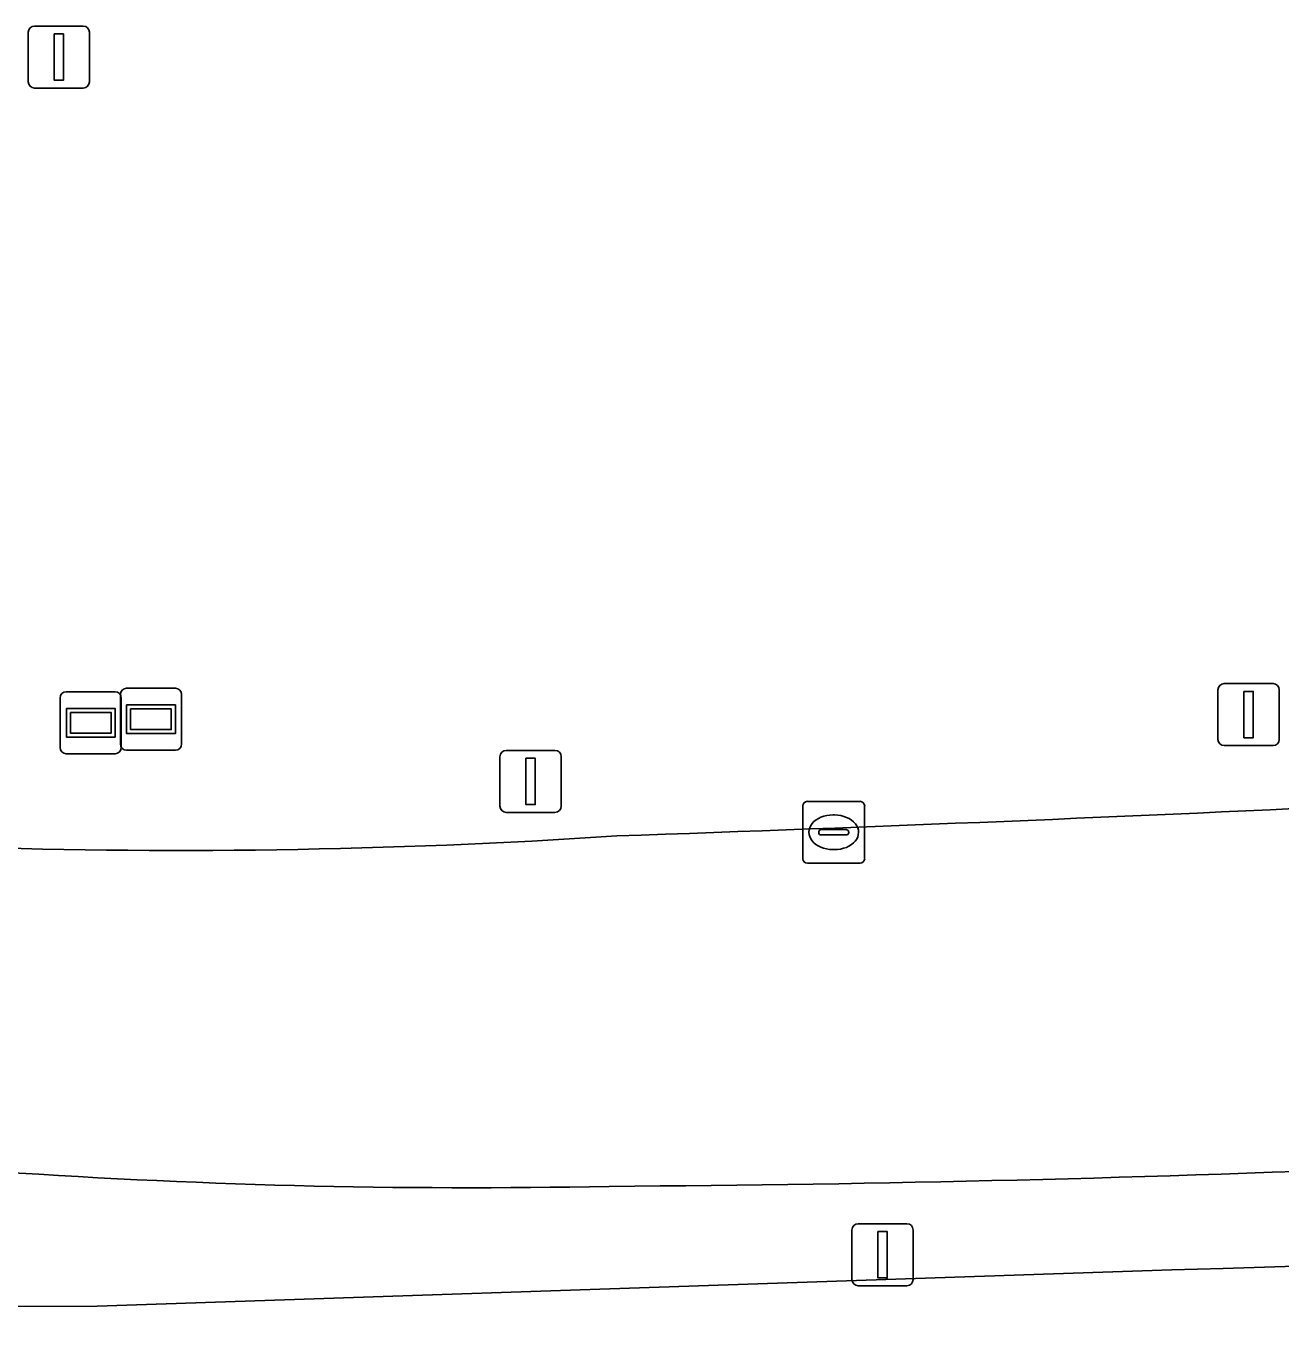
# Model space of a CAD drawing. Extents: x 154324 to 155744, y 382937 to 384188.
# Drawn here: x 155301.5 to 155321.78, y 383494.69 to 383515.84 of the extents above; entities that cross this region are included whole.
import ezdxf

# ---------------------------------------------------------------- set-up
doc = ezdxf.new("R2010")
doc.units = 0
for name, color, linetype in [('IMGEO_Berm_groen', 7, 'Continuous'), ('IMGEO_Fietspad_gesloten', 7, 'Continuous'), ('IMGEO_Groenvoorziening', 7, 'Continuous'), ('IMGEO_Kolk', 7, 'Continuous'), ('IMGEO_Lichtmast', 7, 'Continuous'), ('IMGEO_Rijbaan_lokaal_gesloten', 7, 'Continuous'), ('IMGEO_Verkeersbordpaal', 7, 'Continuous'), ('IMGEO_Verklikker', 7, 'Continuous')]:
    doc.layers.add(name, color=color, linetype=linetype)

msp = doc.modelspace()

# ---------------------------------------------------------------- linework, layer by layer
at = {"layer": 'IMGEO_Berm_groen'}
msp.add_lwpolyline([(155300.75, 383497.348), (155298.615, 383497.439), (155298.319, 383495.134), (155302.646, 383495.154), (155320.016, 383495.74)], dxfattribs=at)
for centre, radius, start, end in [((155280.737, 384393.015), 890.779, 271.949905, 272.755311), ((155303.956, 383609.192), 106.676, 267.89708, 273.81063), ((155310.263, 383877.333), 381.717, 271.46401, 279.46134), ((155308.546, 383862.423), 365.342, 270.37249, 274.51097), ((155308.661, 383608.169), 111.103, 265.91694, 271.16567)]:
    msp.add_arc(centre, radius, start, end, dxfattribs=at)
at = {"layer": 'IMGEO_Fietspad_gesloten'}
msp.add_lwpolyline([(155320.016, 383495.74), (155302.646, 383495.154), (155298.319, 383495.134), (155298.615, 383497.439), (155294.865, 383497.666), (155294.585, 383495.861)], dxfattribs=at)
for centre, radius, start, end in [((155310.263, 383877.333), 381.717, 271.46401, 279.46134), ((155308.945, 383894.859), 402.836, 271.58712, 279.22715)]:
    msp.add_arc(centre, radius, start, end, dxfattribs=at)
at = {"layer": 'IMGEO_Groenvoorziening'}
msp.add_arc((155308.945, 383894.859), 402.836, 271.58712, 279.22715, dxfattribs=at)
at = {"layer": 'IMGEO_Kolk'}
for p, q in [((155314.049, 383502.384), (155314.049, 383503.236)), ((155314.124, 383503.31), (155314.976, 383503.31)), ((155315.05, 383503.236), (155315.05, 383502.384)), ((155314.537, 383503.09), (155314.562, 383503.09)), ((155314.308, 383502.804), (155314.308, 383502.816)), ((155314.746, 383502.767), (155314.348, 383502.767)), ((155314.351, 383502.853), (155314.749, 383502.853)), ((155314.792, 383502.816), (155314.792, 383502.804)), ((155314.56, 383502.53), (155314.535, 383502.53)), ((155314.976, 383502.31), (155314.124, 383502.31))]:
    msp.add_line(p, q, dxfattribs=at)
for points in [[(155314.049, 383502.384), (155314.049, 383503.236)], [(155314.124, 383503.31), (155314.976, 383503.31)], [(155315.05, 383503.236), (155315.05, 383502.384)], [(155314.976, 383502.31), (155314.124, 383502.31)]]:
    msp.add_lwpolyline(points, dxfattribs=at)
for centre, radius, start, end in [((155314.126, 383503.234), 0.0765, 91.552, 178.448), ((155314.126, 383503.234), 0.0765, 91.552, 178.448), ((155314.974, 383503.234), 0.0765, 1.552, 88.448), ((155314.974, 383503.234), 0.0765, 1.552, 88.448), ((155314.348, 383502.813), 0.0403, 85.8775, 175.7526), ((155314.345, 383502.803), 0.0366, 178.938, 274.7102), ((155314.749, 383502.81), 0.043, 264.8664, 352.4533), ((155314.753, 383502.815), 0.0386, 1.7309, 96.639), ((155314.126, 383502.386), 0.0765, 181.552, 268.448), ((155314.126, 383502.386), 0.0765, 181.552, 268.448), ((155314.974, 383502.386), 0.0765, 271.552, 358.448), ((155314.974, 383502.386), 0.0765, 271.552, 358.448)]:
    msp.add_arc(centre, radius, start, end, dxfattribs=at)
for centre, major_axis, ratio, start_param, end_param in [((155314.536, 383502.81), (-0.387, 0.002), 0.722429, 4.712389, 7.853982), ((155314.561, 383502.81), (-0.39, 0.002), 0.717154, 1.570796, 4.712389)]:
    msp.add_ellipse(centre, major_axis=major_axis, ratio=ratio, start_param=start_param, end_param=end_param, dxfattribs=at)
at = {"layer": 'IMGEO_Lichtmast'}
for p, q in [((155301.529, 383514.937), (155301.529, 383515.737)), ((155301.529, 383515.737), (155301.529, 383514.937)), ((155301.629, 383515.837), (155302.419, 383515.837)), ((155302.419, 383515.837), (155301.629, 383515.837)), ((155302.519, 383515.737), (155302.519, 383514.937)), ((155302.519, 383514.937), (155302.519, 383515.737)), ((155302.419, 383514.837), (155301.629, 383514.837)), ((155301.629, 383514.837), (155302.419, 383514.837)), ((155320.762, 383504.312), (155320.762, 383505.112)), ((155320.762, 383505.112), (155320.762, 383504.312)), ((155320.862, 383505.212), (155321.652, 383505.212)), ((155321.652, 383505.212), (155320.862, 383505.212)), ((155321.752, 383505.112), (155321.752, 383504.312)), ((155321.752, 383504.312), (155321.752, 383505.112)), ((155321.652, 383504.212), (155320.862, 383504.212)), ((155320.862, 383504.212), (155321.652, 383504.212)), ((155314.944, 383496.483), (155315.734, 383496.483)), ((155315.734, 383496.483), (155314.944, 383496.483)), ((155314.844, 383495.583), (155314.844, 383496.383)), ((155314.844, 383496.383), (155314.844, 383495.583)), ((155315.834, 383496.383), (155315.834, 383495.583)), ((155315.834, 383495.583), (155315.834, 383496.383)), ((155315.734, 383495.483), (155314.944, 383495.483)), ((155314.944, 383495.483), (155315.734, 383495.483))]:
    msp.add_line(p, q, dxfattribs=at)
for points in [[(155301.949, 383515.712), (155302.099, 383515.712), (155302.099, 383514.962), (155301.949, 383514.962), (155301.949, 383515.712)], [(155321.182, 383505.087), (155321.332, 383505.087), (155321.332, 383504.337), (155321.182, 383504.337), (155321.182, 383505.087)], [(155315.264, 383496.358), (155315.414, 383496.358), (155315.414, 383495.608), (155315.264, 383495.608), (155315.264, 383496.358)]]:
    msp.add_lwpolyline(points, dxfattribs=at)
for centre, start, end in [((155301.629, 383515.737), 90, 180), ((155301.629, 383515.737), 90, 180), ((155302.419, 383515.737), 0, 90), ((155302.419, 383515.737), 360, 90), ((155301.629, 383514.937), 180, 270), ((155301.629, 383514.937), 180, 270), ((155302.419, 383514.937), 270, 0), ((155302.419, 383514.937), 270, 0), ((155320.862, 383505.112), 90, 180), ((155320.862, 383505.112), 90, 180), ((155321.652, 383505.112), 0, 90), ((155321.652, 383505.112), 360, 90), ((155320.862, 383504.312), 180, 270), ((155320.862, 383504.312), 180, 270), ((155321.652, 383504.312), 270, 0), ((155321.652, 383504.312), 270, 0), ((155314.944, 383496.383), 90, 180), ((155314.944, 383496.383), 90, 180), ((155315.734, 383496.383), 0, 90), ((155315.734, 383496.383), 360, 90), ((155314.944, 383495.583), 180, 270), ((155314.944, 383495.583), 180, 270), ((155315.734, 383495.583), 270, 0), ((155315.734, 383495.583), 270, 0)]:
    msp.add_arc(centre, 0.1, start, end, dxfattribs=at)
at = {"layer": 'IMGEO_Rijbaan_lokaal_gesloten'}
for centre, radius, start, end in [((155280.737, 384393.015), 890.779, 271.949905, 272.755311), ((155303.956, 383609.192), 106.676, 267.89708, 273.81063), ((155308.546, 383862.423), 365.342, 270.37249, 274.51097), ((155308.661, 383608.169), 111.103, 265.91694, 271.16567)]:
    msp.add_arc(centre, radius, start, end, dxfattribs=at)
at = {"layer": 'IMGEO_Verkeersbordpaal'}
for p, q in [((155309.154, 383503.232), (155309.154, 383504.032)), ((155309.154, 383504.032), (155309.154, 383503.232)), ((155309.254, 383504.132), (155310.044, 383504.132)), ((155310.044, 383504.132), (155309.254, 383504.132)), ((155310.144, 383504.032), (155310.144, 383503.232)), ((155310.144, 383503.232), (155310.144, 383504.032)), ((155310.044, 383503.132), (155309.254, 383503.132)), ((155309.254, 383503.132), (155310.044, 383503.132))]:
    msp.add_line(p, q, dxfattribs=at)
msp.add_lwpolyline([(155309.574, 383504.007), (155309.724, 383504.007), (155309.724, 383503.257), (155309.574, 383503.257), (155309.574, 383504.007)], dxfattribs=at)
for centre, start, end in [((155309.254, 383504.032), 90, 180), ((155309.254, 383504.032), 90, 180), ((155310.044, 383504.032), 0, 90), ((155310.044, 383504.032), 360, 90), ((155309.254, 383503.232), 180, 270), ((155309.254, 383503.232), 180, 270), ((155310.044, 383503.232), 270, 0), ((155310.044, 383503.232), 270, 0)]:
    msp.add_arc(centre, 0.1, start, end, dxfattribs=at)
at = {"layer": 'IMGEO_Verklikker'}
for p, q in [((155302.144, 383505.08), (155302.934, 383505.08)), ((155302.934, 383505.08), (155302.144, 383505.08)), ((155303.118, 383505.137), (155303.908, 383505.137)), ((155303.908, 383505.137), (155303.118, 383505.137)), ((155302.044, 383504.18), (155302.044, 383504.98)), ((155302.044, 383504.98), (155302.044, 383504.18)), ((155303.018, 383504.237), (155303.018, 383505.037)), ((155303.018, 383505.037), (155303.018, 383504.237)), ((155303.034, 383504.98), (155303.034, 383504.18)), ((155303.034, 383504.18), (155303.034, 383504.98)), ((155304.008, 383505.037), (155304.008, 383504.237)), ((155304.008, 383504.237), (155304.008, 383505.037)), ((155302.934, 383504.08), (155302.144, 383504.08)), ((155302.144, 383504.08), (155302.934, 383504.08)), ((155303.908, 383504.137), (155303.118, 383504.137)), ((155303.118, 383504.137), (155303.908, 383504.137))]:
    msp.add_line(p, q, dxfattribs=at)
for points in [[(155303.119, 383504.869), (155303.907, 383504.869), (155303.907, 383504.405), (155303.119, 383504.405), (155303.119, 383504.869)], [(155302.145, 383504.812), (155302.933, 383504.812), (155302.933, 383504.348), (155302.145, 383504.348), (155302.145, 383504.812)], [(155302.21, 383504.747), (155302.21, 383504.413), (155302.868, 383504.413), (155302.868, 383504.747), (155302.21, 383504.747)], [(155303.184, 383504.804), (155303.184, 383504.47), (155303.842, 383504.47), (155303.842, 383504.804), (155303.184, 383504.804)]]:
    msp.add_lwpolyline(points, dxfattribs=at)
for centre, start, end in [((155302.144, 383504.98), 90, 180), ((155302.144, 383504.98), 90, 180), ((155302.934, 383504.98), 0, 90), ((155302.934, 383504.98), 360, 90), ((155303.118, 383505.037), 90, 180), ((155303.118, 383505.037), 90, 180), ((155303.908, 383505.037), 0, 90), ((155303.908, 383505.037), 360, 90), ((155303.118, 383504.237), 180, 270), ((155303.118, 383504.237), 180, 270), ((155303.908, 383504.237), 270, 0), ((155303.908, 383504.237), 270, 0), ((155302.144, 383504.18), 180, 270), ((155302.144, 383504.18), 180, 270), ((155302.934, 383504.18), 270, 0), ((155302.934, 383504.18), 270, 0)]:
    msp.add_arc(centre, 0.1, start, end, dxfattribs=at)

doc.saveas('drawing.dxf')
